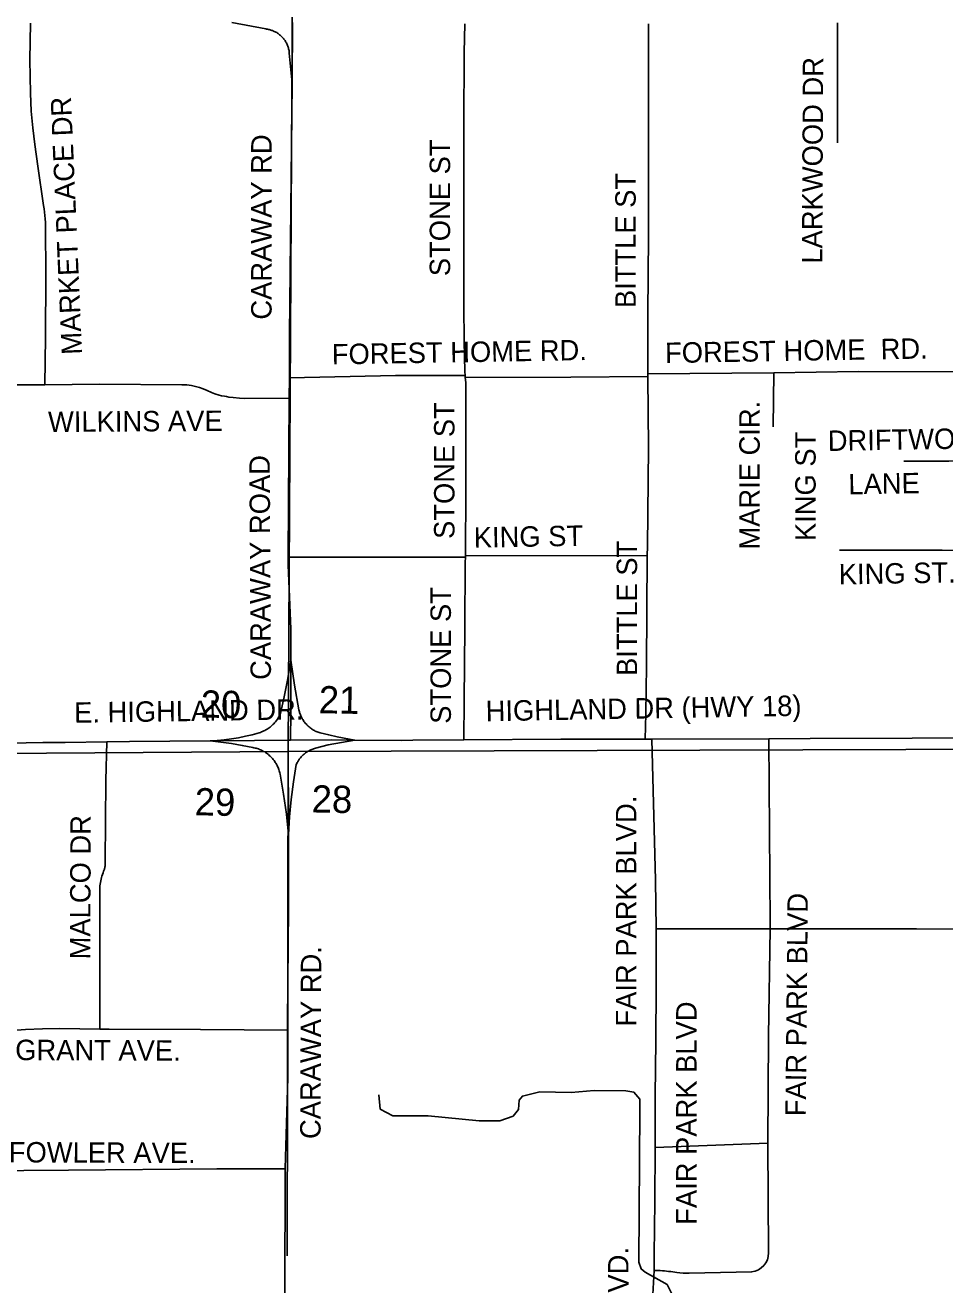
# Model space of a CAD drawing. Extents: x 1670563 to 1761545, y 515755 to 578944.
# Drawn here: x 1703320 to 1706695, y 542198 to 546820 of the extents above; entities that cross this region are included whole.
import ezdxf

# ---------------------------------------------------------------- set-up
doc = ezdxf.new("R2010")
doc.units = 0
for name, color, linetype in [('5_sectionlines', 7, 'Continuous'), ('62_text', 7, 'Continuous'), ('SHP_LINE', 7, 'Continuous'), ('STREETCL', 7, 'Continuous'), ('STRNAMES', 7, 'Continuous')]:
    doc.layers.add(name, color=color, linetype=linetype)

msp = doc.modelspace()

# ---------------------------------------------------------------- linework, layer by layer
at = {"layer": '5_sectionlines'}
for points in [[(1704281.2, 542305.4), (1704285.9, 544155), (1704314.1, 549416.9), (1704359.9, 554462.7)], [(1685823.9, 543970.2), (1688486.3, 544044.1), (1693687.1, 544103.2), (1698961.5, 544118.1), (1704285.9, 544155), (1709574.3, 544171.9), (1714958.5, 544246.7), (1716656.1, 544265.6)]]:
    msp.add_lwpolyline(points, dxfattribs=at)
at = {"layer": 'SHP_LINE'}
msp.add_lwpolyline([(1704618, 542895), (1704623, 542843), (1704669, 542818), (1704799, 542818), (1704986, 542800), (1705062, 542800), (1705111, 542817), (1705130, 542842), (1705133, 542876), (1705145, 542891), (1705209, 542906), (1705324, 542904), (1705408, 542911), (1705524, 542910), (1705554, 542905), (1705576, 542880), (1705576, 542841), (1705572, 542281), (1705581, 542257), (1705595, 542245), (1705676, 542200), (1705698, 542155)], dxfattribs=at)
at = {"layer": 'STREETCL'}
for points in [[(1703392.5, 545500.7), (1703395.1, 545673.6), (1703395.6, 545900.7), (1703394.6, 546084.2), (1703394.4, 546096.6), (1703393.7, 546109), (1703392.7, 546121.4), (1703391.3, 546133.7), (1703389.6, 546146), (1703387.4, 546158.3), (1703366.8, 546303.1), (1703355.5, 546382.3), (1703348, 546443), (1703342.6, 546504), (1703340.9, 546537.4), (1703340.1, 546570.8), (1703337.5, 546692.4), (1703340.2, 546826.9)], [(1704079.2, 546829.4), (1704202.9, 546806), (1704206.1, 546805.6), (1704209.4, 546805.1), (1704212.6, 546804.5), (1704215.9, 546803.8), (1704219.1, 546803), (1704222.2, 546802), (1704225.3, 546801), (1704228.4, 546799.9), (1704231.5, 546798.6), (1704234.5, 546797.3), (1704237.4, 546795.8), (1704240.3, 546794.2), (1704243.2, 546792.6), (1704246, 546790.8), (1704248.7, 546789), (1704251.4, 546787.1), (1704254, 546785), (1704256.5, 546782.9), (1704259, 546780.7), (1704261.3, 546778.4), (1704263.6, 546776.1), (1704265.9, 546773.6), (1704268, 546771.1), (1704270, 546768.5), (1704272, 546765.9), (1704273.9, 546763.2), (1704275.6, 546760.4), (1704277.3, 546757.6), (1704278.9, 546754.7), (1704280.4, 546751.7), (1704281.7, 546748.7), (1704283, 546745.7), (1704284.2, 546742.6), (1704285.2, 546739.5), (1704286.2, 546736.3), (1704287, 546733.1), (1704287.8, 546729.9), (1704288.4, 546726.7), (1704288.9, 546723.4), (1704289.3, 546720.2), (1704289.6, 546716.9), (1704299.4, 546607.7)], [(1704301.4, 546829.9), (1704299.4, 546607.7)], [(1704934.7, 545534.7), (1704933.4, 545549.1), (1704931, 545660.3), (1704929.5, 545790.6), (1704930, 545929.9), (1704930, 546190.7), (1704929.5, 546455.4), (1704931.5, 546720.1), (1704933.6, 546824.5)], [(1705607.8, 546824.8), (1705607.8, 546528.1), (1705607.8, 546174.1), (1705607.8, 546046), (1705605.7, 545761.5), (1705605.6, 545558.9), (1705605.8, 545540.6)], [(1706300.7, 546828), (1706300.7, 546388)], [(1704299.4, 546607.7), (1704290.8, 545685.4), (1704289.7, 545526.7)], [(1704289.7, 545526.7), (1704289.2, 545452.1)], [(1704289.7, 545526.7), (1704679.6, 545534.7), (1704934.7, 545534.7)], [(1704935.3, 545527.6), (1704934.7, 545534.7)], [(1704935.3, 545527.6), (1705322.4, 545528.6), (1705605.8, 545531.6)], [(1704935.6, 544873.4), (1704937.9, 545120), (1704937.4, 545389.6), (1704936.9, 545509.6), (1704935.3, 545527.6)], [(1705605.8, 545531.6), (1705607.8, 545270), (1705603.4, 544907.2), (1705603.2, 544874.7)], [(1705605.8, 545540.6), (1706067.1, 545544.8)], [(1705605.8, 545540.6), (1705605.8, 545531.6)], [(1706067.1, 545544.8), (1706065.6, 545346.6)], [(1706067.1, 545544.8), (1706378, 545548.8), (1706813.8, 545548.4), (1706958.9, 545545.2)], [(1702728, 545499), (1702887.1, 545499.7), (1703046.4, 545500), (1703207.3, 545500.8), (1703369.3, 545500.6)], [(1703369.3, 545500.6), (1703377.7, 545500.5), (1703392.5, 545500.7)], [(1703392.5, 545500.7), (1703592.6, 545502.5), (1703895, 545500.6), (1703913.3, 545499.9), (1703930.5, 545497.7), (1703944.9, 545494.5), (1703959.7, 545490.1), (1703973.8, 545485.3), (1703988.2, 545479.2), (1704004.1, 545472.3), (1704016.3, 545467.5), (1704031.8, 545462.5), (1704040.3, 545460.5), (1704051.2, 545458.7), (1704059.4, 545457.1), (1704067.7, 545455.8), (1704083, 545453.5), (1704106.3, 545451.6), (1704126.8, 545450.7), (1704289.2, 545452.1)], [(1704289.2, 545452.1), (1704285.1, 544868.7)], [(1706544.3, 545220.6), (1706709.6, 545220.9), (1706956.7, 545222)], [(1704935.6, 544873.4), (1705603.2, 544874.7)], [(1704935.6, 544868.7), (1704935.6, 544873.4)], [(1705603.2, 544874.7), (1705600.2, 544469.8), (1705598, 544293.8), (1705595.9, 544200.8)], [(1706309, 544894.1), (1706685.8, 544894.1), (1706955.5, 544893)], [(1704285.1, 544868.7), (1704284.9, 544839.9), (1704295.1, 544603.6), (1704295.1, 544490)], [(1704285.1, 544868.7), (1704935.6, 544868.7)], [(1704930.5, 544197.9), (1704931, 544342.1), (1704933.4, 544608.8), (1704935.4, 544848.4), (1704935.6, 544868.7)], [(1703998.8, 544194.2), (1704024.9, 544195.8), (1704050.9, 544198.2), (1704076.8, 544201.6), (1704102.6, 544205.8), (1704128.3, 544210.9), (1704153.7, 544216.9), (1704179, 544223.7), (1704183.3, 544225.2), (1704187.5, 544226.8), (1704191.7, 544228.5), (1704195.8, 544230.5), (1704199.8, 544232.5), (1704203.8, 544234.7), (1704207.7, 544237), (1704211.5, 544239.5), (1704215.2, 544242.1), (1704218.9, 544244.8), (1704222.4, 544247.6), (1704225.8, 544250.6), (1704229.1, 544253.7), (1704232.4, 544256.9), (1704235.5, 544260.2), (1704238.5, 544263.6), (1704241.3, 544267.1), (1704244.1, 544270.7), (1704246.7, 544274.4), (1704249.2, 544278.2), (1704251.6, 544282), (1704253.8, 544286), (1704255.9, 544290), (1704270.6, 544356.3), (1704283.7, 544423), (1704295.1, 544490)], [(1704295.1, 544490), (1704295.1, 544402.7), (1704295.1, 544300.5), (1704293.6, 544196.4)], [(1704295.1, 544490), (1704308.4, 544398.9), (1704324.5, 544308.3), (1704325.4, 544304.4), (1704326.4, 544300.7), (1704327.5, 544296.9), (1704328.8, 544293.2), (1704330.2, 544289.5), (1704331.7, 544285.9), (1704333.4, 544282.3), (1704335.2, 544278.8), (1704337, 544275.4), (1704339.1, 544272), (1704341.2, 544268.7), (1704343.4, 544265.5), (1704345.8, 544262.4), (1704348.2, 544259.3), (1704350.8, 544256.3), (1704353.5, 544253.4), (1704356.2, 544250.6), (1704359.1, 544248), (1704362.1, 544245.4), (1704365.1, 544242.9), (1704368.2, 544240.5), (1704371.4, 544238.2), (1704374.7, 544236.1), (1704378.1, 544234), (1704381.5, 544232.1), (1704385, 544230.3), (1704388.5, 544228.6), (1704392.1, 544227.1), (1704395.8, 544225.6), (1704399.5, 544224.3), (1704403.2, 544223.2), (1704434, 544215.9), (1704465, 544209.5), (1704529.5, 544196.7)], [(1702970.5, 544180.7), (1703076.9, 544182.3), (1703384.5, 544188.1), (1703434.5, 544188.3)], [(1703434.5, 544188.3), (1703466.9, 544188.5), (1703619.9, 544190.6)], [(1703593.7, 543137), (1703593.8, 543506.1), (1703593.8, 543643.2), (1703593.9, 543649.4), (1703594.2, 543655.6), (1703594.7, 543661.8), (1703595.4, 543668), (1703596.3, 543674.1), (1703597.4, 543680.2), (1703598.7, 543686.3), (1703600.2, 543692.3), (1703601.9, 543698.3), (1703603.8, 543704.2), (1703605.9, 543710), (1703608.2, 543715.8), (1703609.2, 543718.4), (1703610.1, 543721), (1703611, 543723.6), (1703611.7, 543726.3), (1703612.4, 543728.9), (1703612.9, 543731.6), (1703613.4, 543734.4), (1703613.7, 543737.1), (1703614, 543739.8), (1703614.2, 543742.6), (1703614.3, 543745.3), (1703614.3, 543748.1), (1703614.2, 543750.9), (1703616.5, 544048.6), (1703619.9, 544190.6)], [(1703619.9, 544190.6), (1703703.5, 544191.7), (1703998.8, 544194.2)], [(1703998.8, 544194.2), (1704004, 544194.2), (1704038, 544194.6), (1704285.5, 544196.3)], [(1704286.9, 543850.4), (1704278.7, 543924.7), (1704268.2, 543998.7), (1704255.4, 544072.3), (1704254.6, 544076.5), (1704253.5, 544080.6), (1704252.4, 544084.7), (1704251.1, 544088.7), (1704249.7, 544092.7), (1704248.1, 544096.7), (1704246.4, 544100.5), (1704244.5, 544104.3), (1704242.5, 544108.1), (1704240.4, 544111.8), (1704238.2, 544115.4), (1704235.8, 544118.9), (1704233.4, 544122.3), (1704230.8, 544125.7), (1704228.1, 544129), (1704225.2, 544132.1), (1704222.3, 544135.2), (1704219.3, 544138.1), (1704216.1, 544141), (1704212.9, 544143.7), (1704209.6, 544146.4), (1704206.2, 544148.9), (1704202.7, 544151.3), (1704199.1, 544153.5), (1704195.4, 544155.7), (1704191.7, 544157.7), (1704187.9, 544159.6), (1704184, 544161.3), (1704180.1, 544162.9), (1704176.1, 544164.4), (1704172.1, 544165.7), (1704168, 544166.9), (1704163.9, 544168), (1704159.8, 544168.9), (1704155.6, 544169.7), (1704116.7, 544177.7), (1704077.6, 544184.5), (1704038.3, 544190), (1703998.8, 544194.2)], [(1704285.5, 544196.3), (1704293.6, 544196.4)], [(1704286.8, 543850.4), (1704285.5, 544196.3)], [(1704529.5, 544196.7), (1704432.7, 544179.5), (1704385.8, 544167.3), (1704382.3, 544166.3), (1704378.7, 544165.2), (1704375.3, 544164), (1704371.8, 544162.7), (1704368.5, 544161.2), (1704365.1, 544159.6), (1704361.9, 544158), (1704358.7, 544156.2), (1704355.5, 544154.3), (1704352.5, 544152.2), (1704349.5, 544150.1), (1704346.5, 544147.9), (1704343.7, 544145.6), (1704340.9, 544143.1), (1704338.2, 544140.6), (1704335.6, 544138), (1704333.1, 544135.3), (1704330.7, 544132.5), (1704328.4, 544129.7), (1704326.2, 544126.7), (1704324.1, 544123.7), (1704322.1, 544120.6), (1704320.2, 544117.5), (1704318.4, 544114.3), (1704316.8, 544111), (1704315.2, 544107.6), (1704304.9, 544043.7), (1704296.8, 543979.5), (1704290.8, 543915), (1704286.9, 543850.4)], [(1704293.6, 544196.4), (1704443, 544198.3), (1704529.5, 544196.7)], [(1704743.1, 544196.3), (1704702.2, 544196), (1704529.5, 544196.7)], [(1704930.5, 544197.9), (1704743.1, 544196.3)], [(1705595.9, 544200.8), (1705286, 544200.8), (1704930.5, 544197.9)], [(1705620, 544200.8), (1705607.3, 544200.8), (1705595.9, 544200.8)], [(1706049.6, 544201.9), (1705620, 544200.8)], [(1705635.4, 543505), (1705633.2, 543683.6), (1705620, 544200.8)], [(1706955.6, 544205.2), (1706574.7, 544203.8), (1706201.1, 544202.3), (1706049.6, 544201.9)], [(1706053.9, 543505.1), (1706054.3, 543526.5), (1706049.6, 544201.9)], [(1704284.7, 543132.9), (1704284.7, 543310.1), (1704286.5, 543579.5), (1704287, 543797.8), (1704286.8, 543850.4)], [(1705632.5, 542701.8), (1705632.5, 542893.3), (1705634, 543092.5), (1705635.2, 543292.1), (1705635.4, 543505)], [(1706053.9, 543505.1), (1705635.4, 543505)], [(1706045, 542718.6), (1706048.1, 543110.6), (1706053.9, 543505.1)], [(1706944.7, 543503.1), (1706591.1, 543504.3), (1706099.5, 543504.3), (1706053.9, 543505.1)], [(1703593.7, 543137), (1703447.2, 543138.3), (1703384.3, 543137.7), (1703321.3, 543134.9), (1703258.6, 543129.9), (1703241.2, 543128.2), (1703223.7, 543127), (1703206.3, 543126.5), (1703188.8, 543126.6), (1702997.2, 543121.5), (1702956.8, 543121.4)], [(1704284.7, 543132.9), (1703964, 543135.8), (1703628.3, 543136.6), (1703593.7, 543137)], [(1704274.2, 542625.7), (1704278.5, 542750), (1704283.6, 542958.1), (1704284.7, 543120.6), (1704284.7, 543132.6)], [(1705628.1, 542250.8), (1705629, 542308.7), (1705630.6, 542503.7), (1705632.5, 542701.8)], [(1706045, 542718.6), (1705632.5, 542701.8)], [(1706045, 542718.6), (1706048.4, 542315.5)], [(1702961.3, 542631.6), (1702962.2, 542630.4), (1702963.2, 542629.2), (1702964.2, 542628), (1702965.2, 542626.9), (1702966.3, 542625.8), (1702967.4, 542624.8), (1702968.6, 542623.8), (1702969.8, 542622.8), (1702971, 542621.9), (1702972.2, 542621), (1702973.5, 542620.2), (1702974.8, 542619.4), (1702976.1, 542618.6), (1702977.5, 542617.9), (1702978.9, 542617.3), (1702980.3, 542616.7), (1702981.7, 542616.1), (1702983.1, 542615.6), (1702984.6, 542615.1), (1703479.4, 542619.3), (1704023.1, 542623.5), (1704274.2, 542624.5)], [(1704276.9, 541572.3), (1704276.1, 541698.7), (1704273, 541900.4), (1704273, 542051.7), (1704273.1, 542296.6), (1704274.1, 542487.9), (1704274.2, 542625.7)], [(1705585.6, 541578.1), (1705589.6, 541632), (1705590.3, 541742.2), (1705592.5, 541830.1), (1705597.6, 541917.9), (1705618.8, 542114.8), (1705623.3, 542163.1), (1705628.1, 542250.8)], [(1705711.9, 542243.1), (1705689.1, 542246.9)], [(1705986.3, 542246.6), (1705756.9, 542241.2)]]:
    msp.add_lwpolyline(points, dxfattribs=at)
for centre, radius, start, end in [((1705979.7, 542315), 68.7, 275.478, 0.4795), ((1705633.4, 541848.6), 402.2, 82.0468, 90.7615), ((1705748.9, 542581.6), 340.5, 263.7653, 271.3507)]:
    msp.add_arc(centre, radius, start, end, dxfattribs=at)

# ---------------------------------------------------------------- texts
at = {"layer": '62_text'}
for s, rotation, p in [('20', 358.9302, (1703963.6, 544279.8)), ('21', 358.9302, (1704397, 544295.7)), ('29', 358.9311, (1703941.7, 543921.3)), ('28', 358.9311, (1704370.8, 543931.7))]:
    msp.add_text(s, height=100, rotation=rotation, dxfattribs=at).set_placement(p)
at = {"layer": 'STRNAMES'}
for s, rotation, p in [('LARKWOOD DR', 89.7304, (1706245.4, 545945)), ('MARKET PLACE DR', 92.4701, (1703529.2, 545612.4)), ('CARAWAY RD', 90, (1704224.5, 545739.6)), ('STONE ST', 90, (1704879.7, 545899.1)), ('BITTLE ST', 90, (1705560.8, 545782.1)), ('FOREST HOME RD.', 1, (1704446.1, 545574.9)), ('FOREST HOME  RD.', 1, (1705669.1, 545580.2)), ('STONE ST', 90, (1704895.7, 544935.1)), ('MARIE CIR.', 90, (1706015.8, 544895.9)), ('WILKINS AVE', 0.3534, (1703404.2, 545327.3)), ('DRIFTWOOD ', 1, (1706266.2, 545257.6)), ('KING ST', 90, (1706221.1, 544927.2)), ('CARAWAY ROAD', 90.321, (1704222.3, 544418.2)), ('LANE', 1, (1706341.7, 545098.4)), ('KING ST', 1, (1704967.1, 544902.9)), ('BITTLE ST', 90, (1705565.9, 544432.4)), ('KING ST.', 1, (1706306.5, 544767.7)), ('STONE ST', 90, (1704882.6, 544256.8)), ('HIGHLAND DR (HWY 18)', 1, (1705010.7, 544266.1)), ('E. HIGHLAND DR.', 0.838, (1703500.4, 544260.4)), ('FAIR PARK BLVD.', 90, (1705563, 543146)), ('MALCO DR', 89.778, (1703559.1, 543392.3)), ('FAIR PARK BLVD', 89.4516, (1706184.9, 542816.7)), ('CARAWAY RD.', 89.778, (1704404.2, 542733.3)), ('FAIR PARK BLVD', 90, (1705784.1, 542418.7)), ('GRANT AVE.', 359.778, (1703283.5, 543022.9)), ('FOWLER AVE.', 359.778, (1703260.2, 542647.6)), ('FAIR PK BLVD.', 90.1167, (1705535.5, 541629.4))]:
    msp.add_text(s, height=75, rotation=rotation, dxfattribs=at).set_placement(p)

doc.saveas('drawing.dxf')
